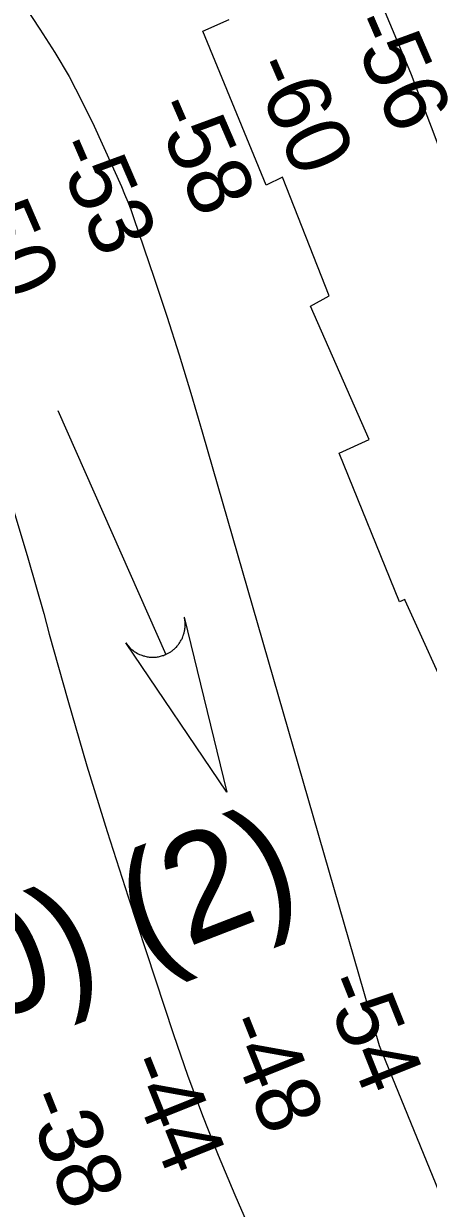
# Model space of a CAD drawing. Extents: x 3245246 to 3283090, y 806824 to 832173.
# Drawn here: x 3272883 to 3273263, y 812906 to 814018 of the extents above; entities that cross this region are included whole.
import ezdxf

# ---------------------------------------------------------------- set-up
doc = ezdxf.new("R2010")
doc.units = 0
for name, color, linetype in [('V-CHAN-NAID', 7, 'Continuous'), ('V-RIVR-RANG', 7, 'Continuous'), ('V-RRAP-RVMT', 7, 'Continuous'), ('V-STRM-FLOW', 7, 'Continuous'), ('V-TOPO-MAJR', 7, 'Continuous'), ('V-TOPO-MINR', 7, 'Continuous')]:
    doc.layers.add(name, color=color, linetype=linetype)

msp = doc.modelspace()

# ---------------------------------------------------------------- linework, layer by layer
at = {"layer": 'V-RRAP-RVMT'}
for p, q in [((3273051.1, 814011.1), (3273076, 814022)), ((3273051.1, 814011.1), (3273076, 814022)), ((3273110.6, 813866.7), (3273051.1, 814011.1)), ((3273110.6, 813866.7), (3273051.1, 814011.1)), ((3273125.9, 813874.2), (3273110.6, 813866.7)), ((3273125.9, 813874.2), (3273110.6, 813866.7)), ((3273170, 813762.6), (3273125.9, 813874.2)), ((3273170, 813762.6), (3273125.9, 813874.2)), ((3273152.4, 813753.1), (3273170, 813762.6)), ((3273152.4, 813753.1), (3273170, 813762.6)), ((3273207.5, 813627.9), (3273152.4, 813753.1)), ((3273207.5, 813627.9), (3273152.4, 813753.1)), ((3273179.3, 813615), (3273207.5, 813627.9)), ((3273179.3, 813615), (3273207.5, 813627.9)), ((3273235.8, 813475.4), (3273179.3, 813615)), ((3273235.8, 813475.4), (3273179.3, 813615)), ((3273241.1, 813477.4), (3273235.8, 813475.4)), ((3273241.1, 813477.4), (3273235.8, 813475.4)), ((3273241.2, 813476.5), (3273241.1, 813477.4)), ((3273241.2, 813476.5), (3273241.1, 813477.4)), ((3273291.5, 813365.8), (3273241.2, 813476.5)), ((3273291.5, 813365.8), (3273241.2, 813476.5))]:
    msp.add_line(p, q, dxfattribs=at)
at = {"layer": 'V-STRM-FLOW'}
msp.add_line((3272915, 813654.9), (3273016.4, 813426), dxfattribs=at)
msp.add_lwpolyline([(3273033.7, 813461), (3273073.7, 813296.5), (3272978.9, 813436.7), (3272980.7, 813434.2), (3272982.7, 813432.1), (3272983.5, 813431.3), (3272984.3, 813430.6), (3272985.3, 813429.8), (3272986.3, 813429.1), (3272987.2, 813428.5), (3272988.4, 813427.7), (3272989.7, 813426.9), (3272990.5, 813426.5), (3272991.5, 813426), (3272992.9, 813425.5), (3272993.9, 813425.1), (3272995.1, 813424.7), (3272995.9, 813424.5), (3272996.8, 813424.2), (3272997.8, 813424), (3272998.8, 813423.8), (3272999.8, 813423.6), (3273000.6, 813423.5), (3273001.8, 813423.4), (3273003, 813423.4), (3273003.9, 813423.3), (3273005, 813423.4), (3273006, 813423.4), (3273006.8, 813423.5), (3273007.5, 813423.5), (3273008.5, 813423.7), (3273009.5, 813423.8), (3273010.5, 813424), (3273011.4, 813424.3), (3273012.3, 813424.5), (3273013.3, 813424.8), (3273014.1, 813425), (3273015.2, 813425.5), (3273016.4, 813426), (3273016.8, 813426.1), (3273017.3, 813426.4), (3273018, 813426.7), (3273018.6, 813427.1), (3273019.2, 813427.4), (3273019.8, 813427.7), (3273020.5, 813428.2), (3273021, 813428.5), (3273021.6, 813428.9), (3273022.2, 813429.4), (3273022.7, 813429.7), (3273023.7, 813430.5), (3273024.2, 813431), (3273024.6, 813431.3), (3273025.2, 813431.9), (3273025.7, 813432.4), (3273026.3, 813432.9), (3273026.9, 813433.6), (3273027.4, 813434.2), (3273027.8, 813434.7), (3273028.2, 813435.2), (3273028.6, 813435.8), (3273029, 813436.3), (3273029.5, 813437), (3273029.9, 813437.7), (3273030.3, 813438.4), (3273030.9, 813439.3), (3273031.2, 813439.9), (3273031.6, 813440.7), (3273031.9, 813441.4), (3273032.2, 813442), (3273032.4, 813442.6), (3273032.8, 813443.6), (3273032.8, 813443.7), (3273033, 813444.2), (3273033.1, 813444.7), (3273033.3, 813445.3), (3273033.6, 813446.2), (3273033.7, 813446.8), (3273033.9, 813447.4), (3273034, 813448.2), (3273034.2, 813448.9), (3273034.2, 813449.5), (3273034.3, 813450.2), (3273034.4, 813451.2), (3273034.5, 813451.7), (3273034.5, 813452.2), (3273034.5, 813452.6), (3273034.5, 813453.1), (3273034.6, 813453.7), (3273034.6, 813454.4), (3273034.5, 813455), (3273034.5, 813455.7), (3273034.4, 813456.5), (3273034.4, 813457), (3273034.3, 813457.8), (3273034.2, 813458.7), (3273034, 813459.4), (3273033.9, 813459.9), (3273033.8, 813460.4), (3273033.8, 813460.7)], close=True, dxfattribs=at)
at = {"layer": 'V-TOPO-MAJR'}
msp.add_lwpolyline([(3272871.2, 813568.8), (3272886.8, 813516.6), (3272901.7, 813464.3), (3272906.9, 813445.1), (3272924.3, 813383), (3272942.3, 813321.2), (3272961.3, 813259.7), (3272981, 813198.4), (3273023.7, 813069), (3273036.9, 813030.9), (3273050.7, 812993.1), (3273065.6, 812955.7), (3273081.2, 812918.5), (3273337.7, 812329.9), (3273352.2, 812202.8)], dxfattribs=at)
at = {"layer": 'V-TOPO-MINR'}
for points in [[(3273791.2, 812550.4), (3273555.1, 813133), (3273544.3, 813160.2), (3273533.6, 813187.5), (3273523.3, 813214.9), (3273513.1, 813242.4), (3273303.5, 813819.7), (3273294.6, 813844.1), (3273285.7, 813868.4), (3273276.6, 813892.6), (3273267.5, 813916.9), (3273251.7, 813958.7), (3273250.4, 813962), (3273249.2, 813965.3), (3273247.8, 813968.6), (3273246.5, 813971.8), (3273070.8, 814390.2)], [(3272883.6, 814035.1), (3272898, 814013.2), (3272912.1, 813991.1), (3272925.4, 813968.6), (3272937.6, 813945.4), (3272949, 813921.9), (3272974.6, 813865.2), (3272977.7, 813858.1), (3272980.7, 813850.9), (3272983.4, 813843.6), (3272986, 813836.3), (3273005.3, 813779.4), (3273017.2, 813743.5), (3273028.8, 813707.4), (3273039.8, 813671.3), (3273050.6, 813635), (3273216.9, 813058.6), (3273468.5, 812443.6), (3273480.3, 812413.7), (3273491.7, 812383.6), (3273502.3, 812353.3), (3273512.4, 812322.8), (3273535.6, 812250.2), (3273550.3, 812202.8)]]:
    msp.add_lwpolyline(points, dxfattribs=at)

# ---------------------------------------------------------------- texts
at = {"layer": 'V-CHAN-NAID'}
msp.add_text('CAJUN ELECTRIC (263.0) (2)', height=100, rotation=21.1199, dxfattribs=at).set_placement((3271463.2, 812543.1))
at = {"layer": 'V-RIVR-RANG'}
for s, rotation, p in [('-56', 293.4204, (3273185.9, 814018.3)), ('-60', 293.4204, (3273094.5, 813977.7)), ('-58', 293.4204, (3273002, 813939.7)), ('-53', 293.4204, (3272909.2, 813902.3)), ('-50', 293.4204, (3272818.2, 813860.8)), ('-54', 291.7952, (3273161.2, 813117.3)), ('-48', 291.7952, (3273068.7, 813079.3)), ('-44', 291.7952, (3272976, 813041.7)), ('-38', 291.7952, (3272881.5, 813008.6))]:
    msp.add_text(s, height=60, rotation=rotation, dxfattribs=at).set_placement(p)

doc.saveas('drawing.dxf')
